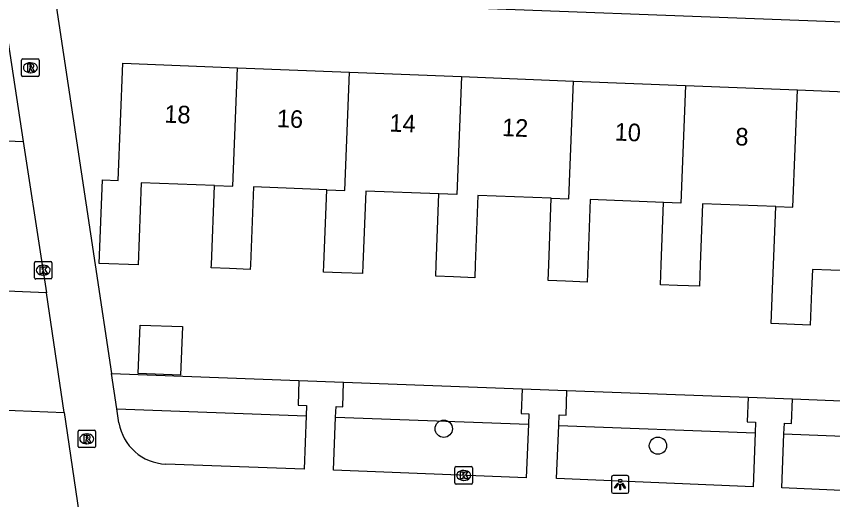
# Model space of a CAD drawing. Extents: x 160077 to 160945, y 386481 to 387498.
# Drawn here: x 160728.24 to 160774.65, y 386736.65 to 386764.12 of the extents above; entities that cross this region are included whole.
import ezdxf

# ---------------------------------------------------------------- set-up
doc = ezdxf.new("R2010")
doc.units = 0
for name, color, linetype in [('IMGEO_Boom', 7, 'Continuous'), ('IMGEO_Groenvoorziening', 7, 'Continuous'), ('IMGEO_Kolk', 7, 'Continuous'), ('IMGEO_Lichtpunt', 7, 'Continuous'), ('IMGEO_Pand', 7, 'Continuous'), ('IMGEO_Pand_nummerreeks', 7, 'Continuous'), ('IMGEO_Rioolput', 7, 'Continuous'), ('IMGEO_Voetpad_open', 7, 'Continuous')]:
    doc.layers.add(name, color=color, linetype=linetype)

msp = doc.modelspace()

# ---------------------------------------------------------------- linework, layer by layer
at = {"layer": 'IMGEO_Boom'}
for centre in [(160752.543, 386740.685), (160764.719, 386739.721)]:
    msp.add_circle(centre, 0.489, dxfattribs=at)
at = {"layer": 'IMGEO_Groenvoorziening'}
for points in [[(160733.656, 386743.829), (160744.313, 386743.428)], [(160746.852, 386743.334), (160757.001, 386742.953)], [(160759.549, 386742.857), (160769.844, 386742.471)], [(160772.371, 386742.376), (160782.604, 386741.967)], [(160733.958, 386741.816), (160744.718, 386741.411)], [(160746.393, 386741.35), (160757.354, 386740.938)], [(160759.079, 386740.873), (160770.251, 386740.454)], [(160771.886, 386740.394), (160782.958, 386739.951)]]:
    msp.add_lwpolyline(points, dxfattribs=at)
at = {"layer": 'IMGEO_Kolk'}
for p, q in [((160729.268, 386749.269), (160729.268, 386750.121)), ((160729.343, 386750.195), (160730.195, 386750.195)), ((160729.756, 386749.975), (160729.781, 386749.975)), ((160730.269, 386750.121), (160730.269, 386749.269)), ((160729.779, 386749.415), (160729.754, 386749.415)), ((160730.195, 386749.195), (160729.343, 386749.195)), ((160753.178, 386737.606), (160753.178, 386738.458)), ((160753.253, 386738.532), (160754.105, 386738.532)), ((160753.666, 386738.312), (160753.691, 386738.312)), ((160754.179, 386738.458), (160754.179, 386737.606)), ((160754.105, 386737.532), (160753.253, 386737.532)), ((160753.689, 386737.752), (160753.664, 386737.752))]:
    msp.add_line(p, q, dxfattribs=at)
for points in [[(160729.268, 386749.269), (160729.268, 386750.121)], [(160729.343, 386750.195), (160730.195, 386750.195)], [(160729.589, 386749.895), (160729.712, 386749.895), (160729.712, 386749.744), (160729.842, 386749.895), (160730.006, 386749.895), (160729.86, 386749.744), (160730.013, 386749.495), (160729.861, 386749.495), (160729.776, 386749.659), (160729.712, 386749.592), (160729.712, 386749.495), (160729.589, 386749.495), (160729.589, 386749.895)], [(160730.269, 386750.121), (160730.269, 386749.269)], [(160730.195, 386749.195), (160729.343, 386749.195)], [(160753.178, 386737.606), (160753.178, 386738.458)], [(160753.253, 386738.532), (160754.105, 386738.532)], [(160754.179, 386738.458), (160754.179, 386737.606)], [(160753.499, 386738.232), (160753.622, 386738.232), (160753.622, 386738.081), (160753.752, 386738.232), (160753.916, 386738.232), (160753.77, 386738.081), (160753.923, 386737.832), (160753.771, 386737.832), (160753.686, 386737.996), (160753.622, 386737.929), (160753.622, 386737.832), (160753.499, 386737.832), (160753.499, 386738.232)], [(160754.105, 386737.532), (160753.253, 386737.532)]]:
    msp.add_lwpolyline(points, dxfattribs=at)
for centre, start, end in [((160729.345, 386750.119), 91.552, 178.448), ((160729.345, 386750.119), 91.552, 178.448), ((160730.193, 386750.119), 1.552, 88.448), ((160730.193, 386750.119), 1.552, 88.448), ((160729.345, 386749.271), 181.552, 268.448), ((160729.345, 386749.271), 181.552, 268.448), ((160730.193, 386749.271), 271.552, 358.448), ((160730.193, 386749.271), 271.552, 358.448), ((160753.255, 386738.456), 91.552, 178.448), ((160753.255, 386738.456), 91.552, 178.448), ((160754.103, 386738.456), 1.552, 88.448), ((160754.103, 386738.456), 1.552, 88.448), ((160753.255, 386737.608), 181.552, 268.448), ((160753.255, 386737.608), 181.552, 268.448), ((160754.103, 386737.608), 271.552, 358.448), ((160754.103, 386737.608), 271.552, 358.448)]:
    msp.add_arc(centre, 0.0765, start, end, dxfattribs=at)
for centre, major_axis, ratio, start_param, end_param in [((160729.755, 386749.695), (-0.387, 0.002), 0.722429, 4.712389, 7.853982), ((160729.78, 386749.695), (-0.39, 0.002), 0.717154, 1.570796, 4.712389), ((160753.665, 386738.032), (-0.387, 0.002), 0.722429, 4.712389, 7.853982), ((160753.69, 386738.032), (-0.39, 0.002), 0.717154, 1.570796, 4.712389)]:
    msp.add_ellipse(centre, major_axis=major_axis, ratio=ratio, start_param=start_param, end_param=end_param, dxfattribs=at)
at = {"layer": 'IMGEO_Lichtpunt'}
for p, q in [((160762.072, 386737.925), (160762.072, 386737.118)), ((160762.072, 386737.925), (160762.072, 386737.118)), ((160762.974, 386738.02), (160762.166, 386738.02)), ((160762.974, 386738.02), (160762.166, 386738.02)), ((160763.068, 386737.118), (160763.068, 386737.925)), ((160763.068, 386737.118), (160763.068, 386737.925)), ((160762.166, 386737.024), (160762.974, 386737.024)), ((160762.166, 386737.024), (160762.974, 386737.024))]:
    msp.add_line(p, q, dxfattribs=at)
for points in [[(160762.446, 386737.589), (160762.485, 386737.561), (160762.297, 386737.299), (160762.259, 386737.326), (160762.446, 386737.589)], [(160762.548, 386737.541), (160762.595, 386737.541), (160762.595, 386737.219), (160762.548, 386737.219), (160762.548, 386737.541)], [(160762.658, 386737.561), (160762.696, 386737.588), (160762.883, 386737.326), (160762.844, 386737.298), (160762.658, 386737.561)]]:
    msp.add_lwpolyline(points, dxfattribs=at)
msp.add_circle((160762.571, 386737.723), 0.0994, dxfattribs=at)
for centre, start, end in [((160762.166, 386737.925), 90, 180), ((160762.166, 386737.925), 90, 180), ((160762.974, 386737.925), 0, 90), ((160762.974, 386737.925), 0, 90), ((160762.166, 386737.118), 180, 270), ((160762.166, 386737.118), 180, 270), ((160762.974, 386737.118), 270, 0), ((160762.974, 386737.118), 270, 360)]:
    msp.add_arc(centre, 0.0946, start, end, dxfattribs=at)
at = {"layer": 'IMGEO_Pand'}
for points in [[(160739.506, 386754.51), (160735.342, 386754.667), (160735.164, 386750), (160732.946, 386750.068), (160733.136, 386754.838), (160734.039, 386754.802), (160734.304, 386761.46), (160740.82, 386761.201)], [(160739.506, 386754.51), (160740.552, 386754.469), (160740.82, 386761.201)], [(160740.82, 386761.201), (160747.187, 386760.948)], [(160745.889, 386754.27), (160746.92, 386754.23), (160747.187, 386760.948)], [(160747.187, 386760.948), (160753.554, 386760.695)], [(160753.554, 386760.695), (160753.287, 386753.989), (160752.27, 386754.029)], [(160753.554, 386760.695), (160759.921, 386760.443)], [(160758.652, 386753.789), (160759.655, 386753.75), (160759.921, 386760.443)], [(160759.921, 386760.443), (160766.288, 386760.19)], [(160766.288, 386760.19), (160766.022, 386753.509), (160765.035, 386753.548)], [(160766.288, 386760.19), (160772.655, 386759.937)], [(160771.417, 386753.307), (160772.39, 386753.269), (160772.655, 386759.937)], [(160772.655, 386759.937), (160779.022, 386759.684)], [(160745.889, 386754.27), (160741.724, 386754.427), (160741.556, 386750), (160741.546, 386749.743), (160740.366, 386749.788), (160739.328, 386749.827), (160739.335, 386750), (160739.506, 386754.51)], [(160752.27, 386754.029), (160748.107, 386754.187), (160747.947, 386750), (160747.928, 386749.503), (160746.734, 386749.548), (160745.711, 386749.587), (160745.727, 386750), (160745.889, 386754.27)], [(160758.652, 386753.789), (160754.489, 386753.946), (160754.338, 386750), (160754.31, 386749.263), (160753.101, 386749.309), (160752.092, 386749.347), (160752.117, 386750), (160752.27, 386754.029)], [(160765.035, 386753.548), (160760.871, 386753.706), (160760.73, 386750), (160760.693, 386749.022), (160759.469, 386749.068), (160758.475, 386749.106), (160758.509, 386750), (160758.652, 386753.789)], [(160729.967, 386748.41), (160726.781, 386748.538), (160726.84, 386750), (160726.966, 386753.125), (160720.448, 386753.387)], [(160771.417, 386753.307), (160767.253, 386753.465), (160767.121, 386750), (160767.074, 386748.782), (160765.836, 386748.829), (160764.857, 386748.866), (160764.9, 386750), (160765.035, 386753.548)], [(160777.667, 386749.576), (160773.502, 386749.733), (160773.457, 386748.541), (160773.381, 386746.58), (160771.166, 386746.663), (160771.24, 386748.625), (160771.292, 386750), (160771.417, 386753.307)], [(160730.959, 386741.615), (160729.967, 386748.41)], [(160721.214, 386742.004), (160721.4, 386746.678), (160725.556, 386746.514), (160725.371, 386741.84), (160730.959, 386741.615)], [(160735.17, 386743.828), (160735.274, 386746.579), (160737.686, 386746.487), (160737.582, 386743.736), (160735.17, 386743.828)]]:
    msp.add_lwpolyline(points, dxfattribs=at)
at = {"layer": 'IMGEO_Rioolput'}
for p, q in [((160728.541, 386760.774), (160728.541, 386761.626)), ((160728.616, 386761.7), (160729.468, 386761.7)), ((160729.029, 386761.48), (160729.054, 386761.48)), ((160729.542, 386761.626), (160729.542, 386760.774)), ((160729.468, 386760.7), (160728.616, 386760.7)), ((160729.052, 386760.92), (160729.027, 386760.92)), ((160731.824, 386740.61), (160732.676, 386740.61)), ((160731.749, 386739.684), (160731.749, 386740.536)), ((160732.237, 386740.39), (160732.262, 386740.39)), ((160732.75, 386740.536), (160732.75, 386739.684)), ((160732.26, 386739.83), (160732.235, 386739.83)), ((160732.676, 386739.61), (160731.824, 386739.61))]:
    msp.add_line(p, q, dxfattribs=at)
for points in [[(160728.541, 386760.774), (160728.541, 386761.626)], [(160728.616, 386761.7), (160729.468, 386761.7)], [(160729.542, 386761.626), (160729.542, 386760.774)], [(160729.13, 386761.398), (160728.878, 386761.4), (160728.878, 386761)], [(160728.878, 386761), (160729.002, 386761), (160729.002, 386761.162), (160729.013, 386761.162)], [(160729.056, 386761.319), (160729.002, 386761.319), (160729.002, 386761.238)], [(160729.002, 386761.238), (160729.054, 386761.238)], [(160729.06, 386761.133), (160729.131, 386761), (160729.271, 386761), (160729.206, 386761.126)], [(160729.468, 386760.7), (160728.616, 386760.7)], [(160731.824, 386740.61), (160732.676, 386740.61)], [(160731.749, 386739.684), (160731.749, 386740.536)], [(160732.338, 386740.308), (160732.086, 386740.31), (160732.086, 386739.91)], [(160732.264, 386740.229), (160732.21, 386740.229), (160732.21, 386740.148)], [(160732.21, 386740.148), (160732.262, 386740.148)], [(160732.75, 386740.536), (160732.75, 386739.684)], [(160732.086, 386739.91), (160732.21, 386739.91), (160732.21, 386740.072), (160732.221, 386740.072)], [(160732.268, 386740.043), (160732.339, 386739.91), (160732.479, 386739.91), (160732.414, 386740.036)], [(160732.676, 386739.61), (160731.824, 386739.61)]]:
    msp.add_lwpolyline(points, dxfattribs=at)
for centre, radius, start, end in [((160728.618, 386761.624), 0.0765, 91.552, 178.448), ((160728.618, 386761.624), 0.0765, 91.552, 178.448), ((160729.466, 386761.624), 0.0765, 1.552, 88.448), ((160729.466, 386761.624), 0.0765, 1.552, 88.448), ((160729.012, 386761.109), 0.0533, 26.0293, 88.6989), ((160729.038, 386761.427), 0.19, 274.7715, 282.9687), ((160729.062, 386761.223), 0.0964, 77.0061, 93.1865), ((160729.076, 386761.28), 0.0378, 276.6634, 79.6772), ((160729.129, 386761.288), 0.109, 350.3612, 89.416), ((160729.127, 386761.288), 0.112, 277.5842, 350.9817), ((160729.111, 386761.073), 0.108, 29.5134, 73.7905), ((160728.618, 386760.776), 0.0765, 181.552, 268.448), ((160728.618, 386760.776), 0.0765, 181.552, 268.448), ((160729.466, 386760.776), 0.0765, 271.552, 358.448), ((160729.466, 386760.776), 0.0765, 271.552, 358.448), ((160731.826, 386740.534), 0.0765, 91.552, 178.448), ((160731.826, 386740.534), 0.0765, 91.552, 178.448), ((160732.674, 386740.534), 0.0765, 1.552, 88.448), ((160732.674, 386740.534), 0.0765, 1.552, 88.448), ((160732.246, 386740.337), 0.19, 274.7715, 282.9687), ((160732.27, 386740.133), 0.0964, 77.0061, 93.1865), ((160732.284, 386740.19), 0.0378, 276.6634, 79.6772), ((160732.337, 386740.198), 0.109, 350.3612, 89.416), ((160732.335, 386740.198), 0.112, 277.5842, 350.9817), ((160731.826, 386739.686), 0.0765, 181.552, 268.448), ((160731.826, 386739.686), 0.0765, 181.552, 268.448), ((160732.22, 386740.019), 0.0533, 26.0293, 88.6989), ((160732.319, 386739.983), 0.108, 29.5134, 73.7905), ((160732.674, 386739.686), 0.0765, 271.552, 358.448), ((160732.674, 386739.686), 0.0765, 271.552, 358.448)]:
    msp.add_arc(centre, radius, start, end, dxfattribs=at)
for centre, major_axis, ratio, start_param, end_param in [((160729.028, 386761.2), (-0.387, 0.002), 0.722429, 4.712389, 7.853982), ((160729.053, 386761.2), (-0.39, 0.002), 0.717154, 1.570796, 4.712389), ((160732.236, 386740.11), (-0.387, 0.002), 0.722429, 4.712389, 7.853982), ((160732.261, 386740.11), (-0.39, 0.002), 0.717154, 1.570796, 4.712389)]:
    msp.add_ellipse(centre, major_axis=major_axis, ratio=ratio, start_param=start_param, end_param=end_param, dxfattribs=at)
at = {"layer": 'IMGEO_Voetpad_open'}
for points in [[(160793.898, 386763.085), (160730.396, 386765.489), (160732.727, 386750), (160733.656, 386743.829)], [(160727.652, 386763.274), (160727.675, 386763.262), (160728.639, 386757.007)], [(160686.557, 386758.725), (160728.639, 386757.007)], [(160728.639, 386757.007), (160729.721, 386750), (160729.967, 386748.41)], [(160733.958, 386741.816), (160733.656, 386743.829)], [(160744.313, 386743.428), (160744.257, 386742.031), (160744.742, 386742.013), (160744.718, 386741.411)], [(160744.313, 386743.428), (160746.852, 386743.334)], [(160746.393, 386741.35), (160746.417, 386741.949), (160746.796, 386741.935), (160746.852, 386743.334)], [(160757.001, 386742.953), (160756.945, 386741.554), (160757.378, 386741.538), (160757.354, 386740.938)], [(160757.001, 386742.953), (160759.549, 386742.857)], [(160759.079, 386740.873), (160759.103, 386741.474), (160759.493, 386741.459), (160759.549, 386742.857)], [(160769.844, 386742.471), (160769.788, 386741.072), (160770.275, 386741.054), (160770.251, 386740.454)], [(160769.844, 386742.471), (160772.371, 386742.376)], [(160771.886, 386740.394), (160771.91, 386740.993), (160772.315, 386740.977), (160772.371, 386742.376)], [(160730.959, 386741.615), (160731.883, 386735.296)], [(160734.079, 386741.014), (160733.958, 386741.816)], [(160744.718, 386741.411), (160744.598, 386738.383), (160736.736, 386738.679)], [(160757.354, 386740.938), (160757.232, 386737.893), (160746.272, 386738.326), (160746.393, 386741.35)], [(160770.251, 386740.454), (160770.128, 386737.386), (160758.959, 386737.858), (160759.079, 386740.873)], [(160782.958, 386739.951), (160782.834, 386736.836), (160771.764, 386737.33), (160771.886, 386740.394)]]:
    msp.add_lwpolyline(points, dxfattribs=at)
msp.add_arc((160736.843, 386741.48), 2.803, 189.5614, 267.8199, dxfattribs=at)

# ---------------------------------------------------------------- texts
at = {"layer": 'IMGEO_Pand_nummerreeks'}
for s, p in [('18', (160736.642, 386758.084)), ('16', (160743.04, 386757.83)), ('14', (160749.44, 386757.576)), ('12', (160755.838, 386757.322)), ('10', (160762.244, 386757.067)), ('8', (160769.106, 386756.795))]:
    msp.add_text(s, height=1, rotation=357.7255, dxfattribs=at).set_placement(p)

doc.saveas('drawing.dxf')
